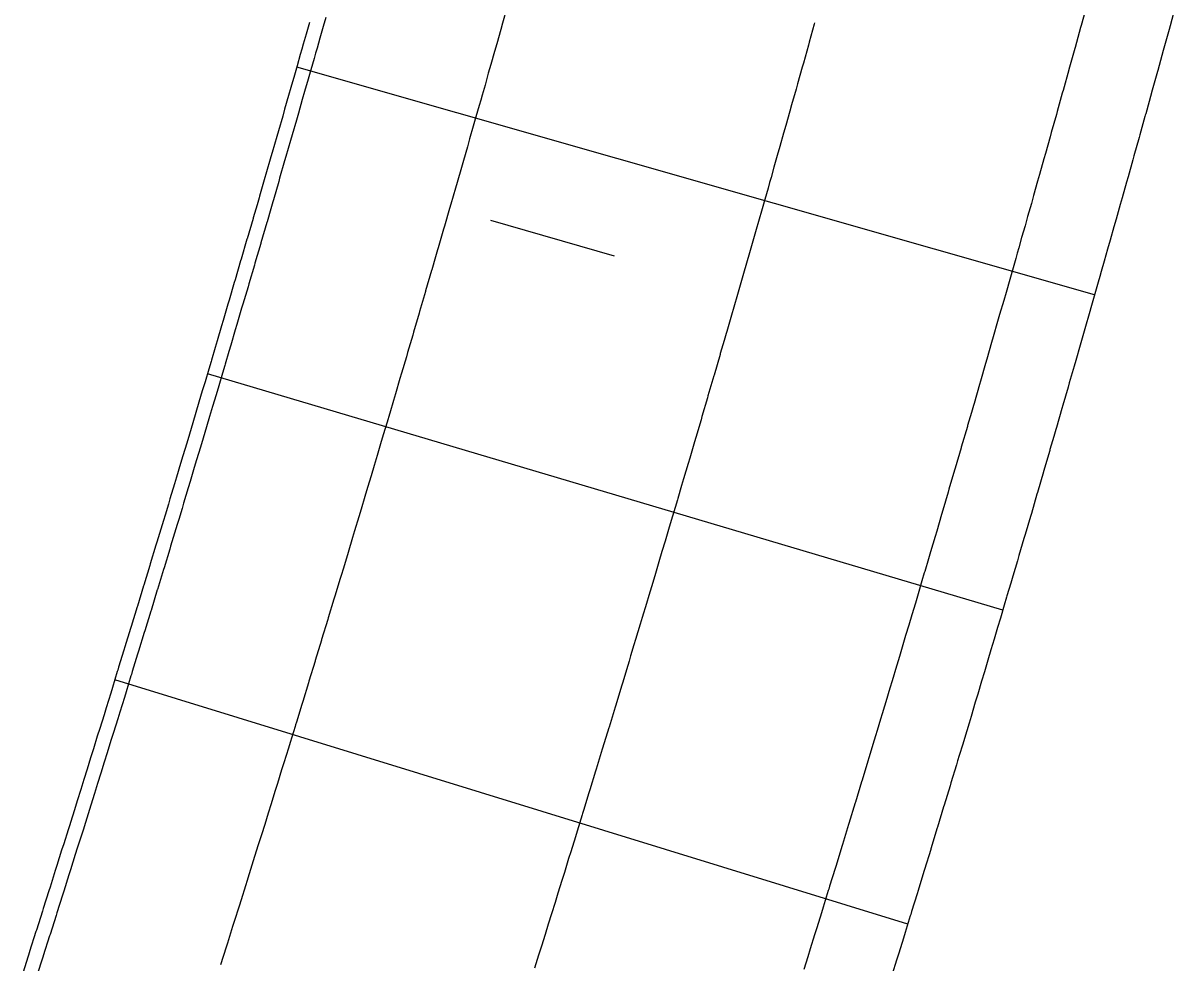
# Model space of a CAD drawing. Extents: x 2145147 to 2158018, y 137519 to 148068.
# Drawn here: x 2150642.3 to 2150696, y 144298 to 144341.8 of the extents above; entities that cross this region are included whole.
import ezdxf

# ---------------------------------------------------------------- set-up
doc = ezdxf.new("R2010")
doc.units = 0
for name, color, linetype in [('PR_Align_Ramp_B', 7, 'Continuous'), ('PR_Joint_Contraction', 7, 'Continuous'), ('PR_Joint_Long', 7, 'Continuous'), ('PR_Road_Concrete', 7, 'Continuous')]:
    doc.layers.add(name, color=color, linetype=linetype)

msp = doc.modelspace()

# ---------------------------------------------------------------- linework, layer by layer
at = {"layer": 'PR_Align_Ramp_B'}
msp.add_lwpolyline([(2150669.897, 144330.892), (2150664.133, 144332.557)], dxfattribs=at)
at = {"layer": 'PR_Joint_Contraction'}
for p, q in [((2150692.268, 144329.087), (2150655.088, 144339.705)), ((2150687.992, 144314.404), (2150650.925, 144325.411)), ((2150683.562, 144299.766), (2150646.612, 144311.161))]:
    msp.add_line(p, q, dxfattribs=at)
at = {"layer": 'PR_Joint_Long'}
for points in [[(2150664.881, 144342.471), (2150664.679, 144341.754), (2150664.594, 144341.453), (2150664.407, 144340.793), (2150664.306, 144340.435), (2150664.135, 144339.833), (2150664.018, 144339.418), (2150663.863, 144338.872), (2150663.728, 144338.4), (2150663.662, 144338.169), (2150663.589, 144337.912), (2150663.438, 144337.383), (2150663.315, 144336.951), (2150663.147, 144336.366), (2150663.04, 144335.991), (2150662.856, 144335.349), (2150662.765, 144335.032), (2150662.563, 144334.332), (2150662.488, 144334.072), (2150662.27, 144333.315), (2150662.212, 144333.113), (2150661.976, 144332.299), (2150661.934, 144332.153), (2150661.682, 144331.283), (2150661.656, 144331.194), (2150661.563, 144330.873), (2150661.386, 144330.267), (2150661.377, 144330.235), (2150661.097, 144329.276), (2150661.091, 144329.252), (2150660.817, 144328.318), (2150660.794, 144328.237), (2150660.536, 144327.359), (2150660.496, 144327.222), (2150660.255, 144326.401), (2150660.198, 144326.207), (2150659.973, 144325.443), (2150659.899, 144325.192), (2150659.69, 144324.486), (2150659.599, 144324.178), (2150659.424, 144323.588), (2150659.407, 144323.529), (2150659.298, 144323.163), (2150659.122, 144322.571), (2150658.997, 144322.149), (2150658.837, 144321.614), (2150658.695, 144321.136), (2150658.552, 144320.657), (2150658.392, 144320.122), (2150658.266, 144319.7), (2150658.088, 144319.109), (2150657.979, 144318.744), (2150657.784, 144318.095), (2150657.691, 144317.788), (2150657.479, 144317.082), (2150657.403, 144316.832), (2150657.247, 144316.315), (2150657.173, 144316.07), (2150657.114, 144315.876), (2150656.866, 144315.057), (2150656.825, 144314.92), (2150656.559, 144314.045), (2150656.535, 144313.965), (2150656.251, 144313.033), (2150656.244, 144313.009), (2150655.952, 144312.054), (2150655.942, 144312.022), (2150655.66, 144311.099), (2150655.633, 144311.01), (2150655.367, 144310.144), (2150655.322, 144309.999), (2150655.074, 144309.19), (2150655.032, 144309.054), (2150655.011, 144308.988), (2150654.779, 144308.235), (2150654.7, 144307.977), (2150654.484, 144307.281), (2150654.387, 144306.966), (2150654.189, 144306.327), (2150654.074, 144305.956), (2150653.893, 144305.374), (2150653.76, 144304.946), (2150653.596, 144304.42), (2150653.445, 144303.936), (2150653.298, 144303.467), (2150653.129, 144302.926), (2150653, 144302.514), (2150652.813, 144301.916), (2150652.778, 144301.804), (2150652.701, 144301.561), (2150652.496, 144300.907), (2150652.402, 144300.609), (2150652.178, 144299.898), (2150652.102, 144299.656), (2150651.859, 144298.889), (2150651.801, 144298.704), (2150651.54, 144297.881)], [(2150691.889, 144342.53), (2150691.645, 144341.65), (2150691.618, 144341.55), (2150691.358, 144340.612), (2150691.346, 144340.57), (2150691.074, 144339.59), (2150691.069, 144339.574), (2150690.801, 144338.611), (2150690.78, 144338.536), (2150690.766, 144338.484), (2150690.527, 144337.632), (2150690.49, 144337.499), (2150690.253, 144336.653), (2150690.199, 144336.462), (2150689.978, 144335.674), (2150689.908, 144335.425), (2150689.702, 144334.695), (2150689.616, 144334.388), (2150689.426, 144333.717), (2150689.323, 144333.352), (2150689.149, 144332.739), (2150689.029, 144332.316), (2150688.871, 144331.76), (2150688.734, 144331.28), (2150688.667, 144331.044), (2150688.593, 144330.783), (2150688.439, 144330.244), (2150688.313, 144329.805), (2150688.143, 144329.208), (2150688.034, 144328.827), (2150687.846, 144328.173), (2150687.753, 144327.85), (2150687.548, 144327.138), (2150687.472, 144326.873), (2150687.25, 144326.103), (2150687.19, 144325.896), (2150686.951, 144325.068), (2150686.908, 144324.919), (2150686.651, 144324.034), (2150686.624, 144323.943), (2150686.529, 144323.616), (2150686.35, 144323), (2150686.34, 144322.967), (2150686.056, 144321.99), (2150686.049, 144321.966), (2150685.771, 144321.014), (2150685.746, 144320.932), (2150685.485, 144320.039), (2150685.443, 144319.898), (2150685.198, 144319.063), (2150685.14, 144318.865), (2150684.911, 144318.088), (2150684.835, 144317.832), (2150684.623, 144317.113), (2150684.53, 144316.799), (2150684.352, 144316.199), (2150684.334, 144316.138), (2150684.224, 144315.766), (2150684.045, 144315.163), (2150683.917, 144314.734), (2150683.755, 144314.189), (2150683.609, 144313.702), (2150683.464, 144313.214), (2150683.301, 144312.67), (2150683.173, 144312.24), (2150682.992, 144311.638), (2150682.88, 144311.266), (2150682.682, 144310.606), (2150682.588, 144310.293), (2150682.371, 144309.575), (2150682.294, 144309.319), (2150682.136, 144308.794), (2150682.06, 144308.544), (2150682, 144308.346), (2150681.748, 144307.513), (2150681.705, 144307.373), (2150681.435, 144306.482), (2150681.41, 144306.4), (2150681.121, 144305.452), (2150681.114, 144305.427), (2150680.817, 144304.455), (2150680.807, 144304.422), (2150680.519, 144303.483), (2150680.492, 144303.392), (2150680.221, 144302.51), (2150680.176, 144302.362), (2150679.922, 144301.539), (2150679.88, 144301.4), (2150679.859, 144301.333), (2150679.623, 144300.567), (2150679.541, 144300.304), (2150679.323, 144299.596), (2150679.223, 144299.275), (2150679.022, 144298.624), (2150678.904, 144298.246), (2150678.72, 144297.653)], [(2150679.222, 144341.763), (2150679.207, 144341.709), (2150678.972, 144340.867), (2150678.934, 144340.733), (2150678.7, 144339.896), (2150678.646, 144339.704), (2150678.427, 144338.925), (2150678.357, 144338.676), (2150678.153, 144337.954), (2150678.067, 144337.648), (2150677.879, 144336.984), (2150677.776, 144336.621), (2150677.604, 144336.013), (2150677.485, 144335.593), (2150677.329, 144335.043), (2150677.193, 144334.567), (2150677.126, 144334.332), (2150677.052, 144334.072), (2150676.9, 144333.539), (2150676.776, 144333.103), (2150676.607, 144332.512), (2150676.498, 144332.133), (2150676.312, 144331.486), (2150676.22, 144331.164), (2150676.017, 144330.459), (2150675.941, 144330.194), (2150675.721, 144329.433), (2150675.661, 144329.225), (2150675.425, 144328.407), (2150675.381, 144328.256), (2150675.127, 144327.381), (2150675.1, 144327.289), (2150675.006, 144326.965), (2150674.829, 144326.355), (2150674.818, 144326.319), (2150674.537, 144325.355), (2150674.529, 144325.327), (2150674.254, 144324.387), (2150674.229, 144324.302), (2150673.971, 144323.419), (2150673.929, 144323.277), (2150673.686, 144322.451), (2150673.628, 144322.252), (2150673.401, 144321.484), (2150673.326, 144321.228), (2150673.116, 144320.517), (2150673.023, 144320.204), (2150672.847, 144319.61), (2150672.829, 144319.548), (2150672.719, 144319.18), (2150672.542, 144318.583), (2150672.415, 144318.156), (2150672.254, 144317.616), (2150672.11, 144317.133), (2150671.966, 144316.649), (2150671.805, 144316.109), (2150671.677, 144315.683), (2150671.498, 144315.086), (2150671.387, 144314.717), (2150671.191, 144314.064), (2150671.097, 144313.751), (2150670.883, 144313.041), (2150670.806, 144312.786), (2150670.649, 144312.266), (2150670.574, 144312.018), (2150670.514, 144311.82), (2150670.265, 144310.996), (2150670.222, 144310.854), (2150669.954, 144309.975), (2150669.928, 144309.889), (2150669.643, 144308.953), (2150669.635, 144308.925), (2150669.341, 144307.964), (2150669.33, 144307.928), (2150669.046, 144307), (2150669.018, 144306.906), (2150668.751, 144306.035), (2150668.704, 144305.885), (2150668.454, 144305.071), (2150668.411, 144304.933), (2150668.39, 144304.864), (2150668.157, 144304.107), (2150668.076, 144303.844), (2150667.859, 144303.144), (2150667.76, 144302.824), (2150667.561, 144302.18), (2150667.444, 144301.804), (2150667.261, 144301.217), (2150667.127, 144300.784), (2150666.962, 144300.254), (2150666.809, 144299.764), (2150666.661, 144299.291), (2150666.49, 144298.745), (2150666.36, 144298.329), (2150666.171, 144297.727)]]:
    msp.add_lwpolyline(points, dxfattribs=at)
at = {"layer": 'PR_Road_Concrete'}
for points in [[(2150696.016, 144342.448), (2150695.788, 144341.624), (2150695.745, 144341.465), (2150695.501, 144340.583), (2150695.473, 144340.483), (2150695.212, 144339.542), (2150695.201, 144339.5), (2150694.928, 144338.518), (2150694.923, 144338.501), (2150694.654, 144337.536), (2150694.633, 144337.461), (2150694.618, 144337.408), (2150694.379, 144336.554), (2150694.342, 144336.421), (2150694.104, 144335.572), (2150694.051, 144335.381), (2150693.828, 144334.591), (2150693.758, 144334.341), (2150693.552, 144333.609), (2150693.465, 144333.302), (2150693.275, 144332.628), (2150693.171, 144332.262), (2150692.997, 144331.647), (2150692.877, 144331.223), (2150692.718, 144330.666), (2150692.581, 144330.184), (2150692.514, 144329.948), (2150692.439, 144329.686), (2150692.285, 144329.146), (2150692.159, 144328.705), (2150691.988, 144328.107), (2150691.879, 144327.725), (2150691.691, 144327.069), (2150691.598, 144326.745), (2150691.392, 144326.031), (2150691.316, 144325.765), (2150691.093, 144324.993), (2150691.033, 144324.786), (2150690.793, 144323.956), (2150690.75, 144323.806), (2150690.492, 144322.919), (2150690.466, 144322.827), (2150690.37, 144322.499), (2150690.191, 144321.881), (2150690.181, 144321.848), (2150689.896, 144320.869), (2150689.888, 144320.845), (2150689.61, 144319.891), (2150689.585, 144319.808), (2150689.323, 144318.912), (2150689.281, 144318.772), (2150689.035, 144317.934), (2150688.977, 144317.735), (2150688.747, 144316.956), (2150688.671, 144316.699), (2150688.458, 144315.978), (2150688.365, 144315.664), (2150688.187, 144315.062), (2150688.169, 144315.001), (2150688.058, 144314.628), (2150687.879, 144314.024), (2150687.751, 144313.593), (2150687.588, 144313.046), (2150687.442, 144312.558), (2150687.297, 144312.069), (2150687.133, 144311.523), (2150687.004, 144311.093), (2150686.823, 144310.488), (2150686.711, 144310.116), (2150686.512, 144309.454), (2150686.418, 144309.14), (2150686.201, 144308.42), (2150686.124, 144308.163), (2150685.964, 144307.636), (2150685.889, 144307.386), (2150685.829, 144307.187), (2150685.576, 144306.352), (2150685.533, 144306.212), (2150685.262, 144305.319), (2150685.237, 144305.236), (2150684.947, 144304.286), (2150684.94, 144304.261), (2150684.642, 144303.286), (2150684.632, 144303.253), (2150684.344, 144302.311), (2150684.316, 144302.22), (2150684.045, 144301.336), (2150683.999, 144301.187), (2150683.745, 144300.362), (2150683.702, 144300.223), (2150683.682, 144300.155), (2150683.445, 144299.387), (2150683.363, 144299.123), (2150683.144, 144298.413), (2150683.044, 144298.091), (2150682.842, 144297.439)], [(2150655.68, 144341.785), (2150655.526, 144341.243), (2150655.393, 144340.773), (2150655.327, 144340.543), (2150655.255, 144340.288), (2150655.105, 144339.762), (2150654.982, 144339.334), (2150654.815, 144338.751), (2150654.709, 144338.379), (2150654.526, 144337.741), (2150654.435, 144337.425), (2150654.235, 144336.73), (2150654.161, 144336.471), (2150653.944, 144335.72), (2150653.885, 144335.518), (2150653.652, 144334.71), (2150653.61, 144334.564), (2150653.359, 144333.7), (2150653.333, 144333.611), (2150653.24, 144333.292), (2150653.065, 144332.69), (2150653.056, 144332.658), (2150652.778, 144331.705), (2150652.771, 144331.681), (2150652.5, 144330.752), (2150652.476, 144330.672), (2150652.221, 144329.8), (2150652.18, 144329.663), (2150651.941, 144328.848), (2150651.884, 144328.654), (2150651.66, 144327.896), (2150651.586, 144327.645), (2150651.379, 144326.944), (2150651.288, 144326.637), (2150651.115, 144326.051), (2150651.097, 144325.992), (2150650.99, 144325.629), (2150650.815, 144325.04), (2150650.69, 144324.621), (2150650.532, 144324.089), (2150650.39, 144323.614), (2150650.248, 144323.138), (2150650.089, 144322.606), (2150649.963, 144322.187), (2150649.787, 144321.599), (2150649.678, 144321.236), (2150649.485, 144320.592), (2150649.393, 144320.286), (2150649.181, 144319.585), (2150649.106, 144319.336), (2150648.951, 144318.822), (2150648.877, 144318.579), (2150648.819, 144318.385), (2150648.573, 144317.572), (2150648.531, 144317.435), (2150648.267, 144316.566), (2150648.243, 144316.486), (2150647.961, 144315.56), (2150647.954, 144315.536), (2150647.664, 144314.587), (2150647.654, 144314.555), (2150647.374, 144313.638), (2150647.346, 144313.549), (2150647.082, 144312.689), (2150647.038, 144312.544), (2150646.791, 144311.74), (2150646.749, 144311.605), (2150646.729, 144311.539), (2150646.498, 144310.792), (2150646.419, 144310.535), (2150646.205, 144309.843), (2150646.108, 144309.53), (2150645.911, 144308.895), (2150645.797, 144308.526), (2150645.617, 144307.947), (2150645.485, 144307.522), (2150645.322, 144307), (2150645.172, 144306.518), (2150645.026, 144306.052), (2150644.858, 144305.514), (2150644.73, 144305.105), (2150644.544, 144304.511), (2150644.509, 144304.399), (2150644.433, 144304.158), (2150644.229, 144303.508), (2150644.135, 144303.211), (2150643.913, 144302.505), (2150643.837, 144302.264), (2150643.596, 144301.502), (2150643.538, 144301.318), (2150643.279, 144300.5), (2150643.238, 144300.372), (2150642.961, 144299.498), (2150642.938, 144299.426), (2150642.642, 144298.496), (2150642.637, 144298.48), (2150642.335, 144297.534)], [(2150656.439, 144342.015), (2150656.322, 144341.603), (2150656.168, 144341.06), (2150656.034, 144340.591), (2150655.968, 144340.361), (2150655.896, 144340.105), (2150655.746, 144339.579), (2150655.623, 144339.15), (2150655.456, 144338.568), (2150655.35, 144338.196), (2150655.166, 144337.557), (2150655.076, 144337.241), (2150654.876, 144336.546), (2150654.801, 144336.287), (2150654.584, 144335.535), (2150654.526, 144335.333), (2150654.292, 144334.524), (2150654.25, 144334.379), (2150653.999, 144333.514), (2150653.973, 144333.425), (2150653.881, 144333.106), (2150653.705, 144332.504), (2150653.696, 144332.472), (2150653.418, 144331.518), (2150653.411, 144331.494), (2150653.14, 144330.565), (2150653.116, 144330.484), (2150652.86, 144329.612), (2150652.82, 144329.475), (2150652.58, 144328.659), (2150652.523, 144328.466), (2150652.3, 144327.707), (2150652.226, 144327.457), (2150652.018, 144326.755), (2150651.928, 144326.448), (2150651.754, 144325.862), (2150651.736, 144325.802), (2150651.629, 144325.439), (2150651.454, 144324.85), (2150651.329, 144324.431), (2150651.171, 144323.899), (2150651.029, 144323.423), (2150650.887, 144322.947), (2150650.728, 144322.415), (2150650.602, 144321.996), (2150650.426, 144321.407), (2150650.317, 144321.045), (2150650.123, 144320.4), (2150650.031, 144320.094), (2150649.82, 144319.393), (2150649.744, 144319.143), (2150649.589, 144318.63), (2150649.516, 144318.386), (2150649.457, 144318.192), (2150649.211, 144317.379), (2150649.169, 144317.242), (2150648.905, 144316.372), (2150648.881, 144316.292), (2150648.599, 144315.366), (2150648.591, 144315.342), (2150648.301, 144314.392), (2150648.292, 144314.36), (2150648.011, 144313.443), (2150647.984, 144313.354), (2150647.72, 144312.493), (2150647.675, 144312.348), (2150647.428, 144311.544), (2150647.386, 144311.409), (2150647.366, 144311.343), (2150647.135, 144310.595), (2150647.056, 144310.338), (2150646.842, 144309.646), (2150646.745, 144309.333), (2150646.548, 144308.698), (2150646.433, 144308.328), (2150646.254, 144307.749), (2150646.121, 144307.324), (2150645.958, 144306.801), (2150645.808, 144306.319), (2150645.663, 144305.853), (2150645.494, 144305.315), (2150645.366, 144304.906), (2150645.18, 144304.311), (2150645.145, 144304.2), (2150645.069, 144303.958), (2150644.864, 144303.308), (2150644.771, 144303.011), (2150644.548, 144302.305), (2150644.473, 144302.064), (2150644.232, 144301.301), (2150644.173, 144301.117), (2150643.914, 144300.299), (2150643.874, 144300.17), (2150643.596, 144299.296), (2150643.573, 144299.224), (2150643.277, 144298.294), (2150643.272, 144298.278), (2150642.97, 144297.331)]]:
    msp.add_lwpolyline(points, dxfattribs=at)

doc.saveas('drawing.dxf')
